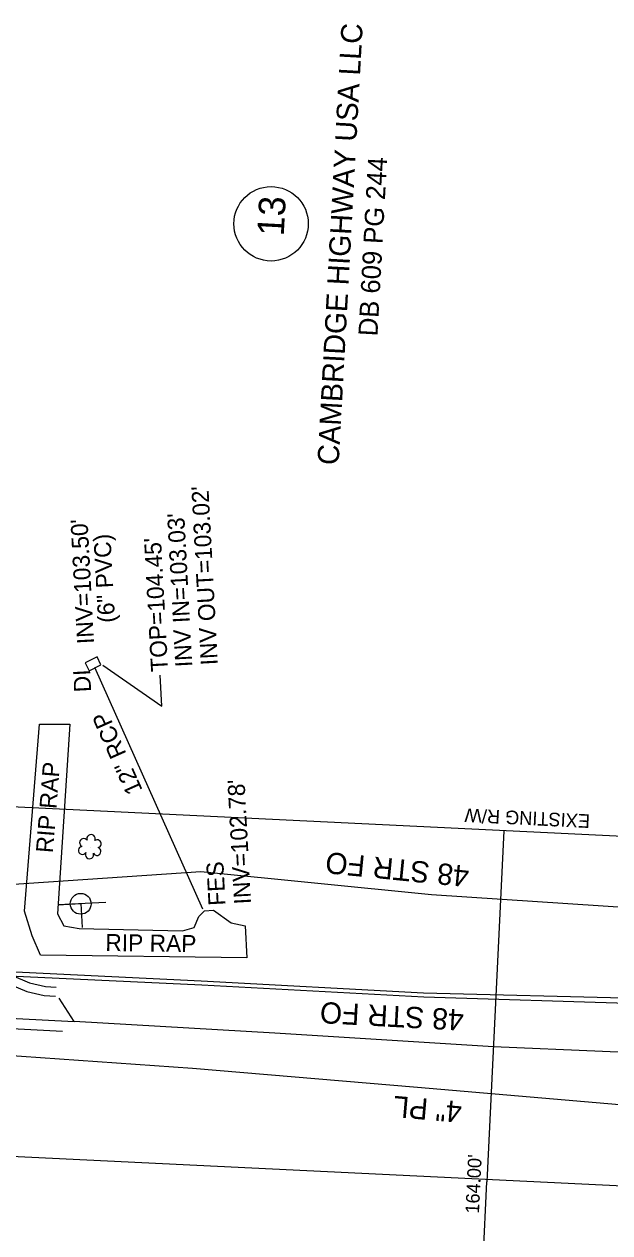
# Model space of a CAD drawing. Extents: x 2364404 to 2371833, y 798876 to 809754.
# Drawn here: x 2368590.1 to 2368727.7, y 801331.6 to 801615.8 of the extents above; entities that cross this region are included whole.
import ezdxf

# ---------------------------------------------------------------- set-up
doc = ezdxf.new("R2010")
doc.units = 0
for name, color, linetype in [('Exist Other Culture Area Outline', 7, 'Continuous'), ('Exist Other Culture Area Outline Text', 7, 'Continuous'), ('Exist Property Deed Book Text', 7, 'Continuous'), ('Exist Property Owner Number CELL', 7, 'Continuous'), ('Exist Property Owner Text', 7, 'Continuous'), ('Exist Right of Way Line', 7, 'Continuous'), ('Exist Right of Way Line Text', 7, 'Continuous'), ('Exist Right of Way Width CELL', 7, 'Continuous'), ('Exist Roads Curbs', 7, 'Continuous'), ('Exist Roads EOP', 7, 'Continuous'), ('Exist Roads EOP Other', 7, 'Continuous'), ('Exist Roads EOT', 7, 'Continuous'), ('Exist Structure Minor Drop Inlet', 7, 'Continuous'), ('Exist Structure Minor Drop Inlet Leader', 7, 'Continuous'), ('Exist Structure Minor Drop Inlet Text', 7, 'Continuous'), ('Exist Structure Minor Drop Inlet Top Elevation', 7, 'Continuous'), ('Exist Structure Minor Pipes RCP 12 Inch', 7, 'Continuous'), ('Exist Structure Minor Pipes RCP 12 Inch Invert', 7, 'Continuous'), ('Exist Structure Minor Pipes RCP 12 Inch Text', 7, 'Continuous'), ('Exist Structure Minor Storm Sewer Line Text', 7, 'Continuous'), ('Exist Utilities Gas UG Line SUE LOS B', 7, 'Continuous'), ('Exist Utilities Gas UG Line SUE LOS B Text', 7, 'Continuous'), ('Exist Utilities Power Joint Use Telephone CELL', 7, 'Continuous'), ('Exist Utilities Power UG Cable SUE LOS B', 7, 'Continuous'), ('Exist Utilities Telephone UG FO SUE LOS B', 7, 'Continuous'), ('Exist Utilities Telephone UG FO SUE LOS B Text', 7, 'Continuous'), ('Exist Utilities TV UG FO Cable SUE LOS B', 7, 'Continuous'), ('Exist Utilities TV UG FO Cable SUE LOS B Text', 7, 'Continuous'), ('Exist Vegetation Shrub CELL', 7, 'Continuous'), ('Prop Horizontal Alignment', 7, 'Continuous')]:
    doc.layers.add(name, color=color, linetype=linetype)

msp = doc.modelspace()

# ---------------------------------------------------------------- linework, layer by layer
at = {"layer": 'Exist Other Culture Area Outline'}
msp.add_lwpolyline([(2368600.78, 801451.23), (2368597.87, 801406.63), (2368599.4, 801403.76), (2368602.99, 801403.19), (2368627.23, 801402.6), (2368630.04, 801403.42), (2368631.13, 801406.01), (2368632.4, 801407.33), (2368634.58, 801407.44), (2368638.74, 801404.46), (2368641.98, 801403.76), (2368642.42, 801396.22), (2368593.89, 801396.85), (2368591.96, 801401.45), (2368590.12, 801407.26), (2368593.62, 801451.21), (2368600.78, 801451.23)], dxfattribs=at)
at = {"layer": 'Exist Property Owner Number CELL'}
msp.add_circle((2368648.09, 801568.89), 8.75, dxfattribs=at)
at = {"layer": 'Exist Right of Way Line'}
msp.add_line((2368756.05, 801423.58), (2368465.84, 801437.64), dxfattribs=at)
at = {"layer": 'Exist Right of Way Width CELL'}
for p in [(2368702.83, 801426.15), (2368694.89, 801262.2)]:
    msp.add_line(p, (2368698.83, 801343.6), dxfattribs=at)
at = {"layer": 'Exist Roads Curbs'}
msp.add_lwpolyline([(2368587.05, 801392.17), (2368591.32, 801390.37), (2368595.04, 801389.52), (2368597.56, 801389.32)], dxfattribs=at)
at = {"layer": 'Exist Roads EOP'}
for points in [[(2368468.05, 801389.29), (2368506.63, 801387.3), (2368545.94, 801384.16), (2368601.81, 801381.3)], [(2368885.59, 801365.03), (2368880.28, 801365.08), (2368877.14, 801365.35), (2368872.27, 801365.48), (2368831.55, 801367.38), (2368788.98, 801369.46), (2368764.76, 801370.59), (2368757.31, 801370.82), (2368754.22, 801371.02), (2368751.4, 801371.19), (2368751.59, 801373.13), (2368700.38, 801375.33), (2368648.93, 801378.55), (2368601.81, 801381.3), (2368598.27, 801386.77)]]:
    msp.add_lwpolyline(points, dxfattribs=at)
at = {"layer": 'Exist Roads EOP Other'}
msp.add_lwpolyline([(2368586.07, 801390.29), (2368590.67, 801388.35), (2368594.72, 801387.41), (2368597.4, 801387.21)], dxfattribs=at)
at = {"layer": 'Exist Roads EOT'}
msp.add_lwpolyline([(2368461.22, 801386.35), (2368504.7, 801384.08), (2368545.33, 801381.83), (2368599.05, 801379.02)], dxfattribs=at)
at = {"layer": 'Exist Structure Minor Drop Inlet'}
msp.add_lwpolyline([(2368607.17, 801467.05), (2368604.36, 801465.67), (2368605.29, 801463.77), (2368608.1, 801465.15)], close=True, dxfattribs=at)
at = {"layer": 'Exist Structure Minor Drop Inlet Leader'}
msp.add_lwpolyline([(2368608.52, 801465.06), (2368622.42, 801455.46), (2368622.03, 801462.74)], dxfattribs=at)
at = {"layer": 'Exist Structure Minor Pipes RCP 12 Inch'}
msp.add_line((2368632.06, 801407.68), (2368606.68, 801464.56), dxfattribs=at)
at = {"layer": 'Exist Utilities Gas UG Line SUE LOS B'}
msp.add_lwpolyline([(2368445.56, 801420.33), (2368466.35, 801413.89), (2368484.11, 801408.19), (2368494.69, 801404.08), (2368516.91, 801392.65), (2368545.2, 801379.55), (2368580.45, 801373.76), (2368629.65, 801370.32), (2368682.51, 801365.85), (2368732.74, 801361.53), (2368832.06, 801357.97), (2368911.65, 801355.24)], dxfattribs=at)
at = {"layer": 'Exist Utilities Power Joint Use Telephone CELL'}
msp.add_line((2368603.34, 801408.98), (2368603.34, 801408.98), dxfattribs=at)
msp.add_lwpolyline([(2368609.27, 801409.3), (2368597.95, 801408.72), (2368603.34, 801409), (2368603.65, 801403.36)], dxfattribs=at)
msp.add_circle((2368603.34, 801408.97), 2.45, dxfattribs=at)
at = {"layer": 'Exist Utilities Power UG Cable SUE LOS B'}
msp.add_lwpolyline([(2368474.29, 801421), (2368479.7, 801410.83), (2368486.06, 801403.15), (2368499.54, 801397.3), (2368531.93, 801394.59), (2368581.51, 801393.24), (2368631.62, 801390.83), (2368683.92, 801388), (2368734.16, 801386.75), (2368783.19, 801383.86), (2368831.89, 801379.38), (2368883.33, 801379.31), (2368910.28, 801378.11), (2368936.57, 801379.65), (2368960.04, 801382.85), (2368985.03, 801386.89), (2368993.33, 801389.19), (2368994.19, 801392.18)], dxfattribs=at)
at = {"layer": 'Exist Utilities Telephone UG FO SUE LOS B'}
msp.add_lwpolyline([(2368474.09, 801420.5), (2368479.11, 801410.31), (2368485.07, 801402.34), (2368499.48, 801396.34), (2368532, 801393.92), (2368581.46, 801392.28), (2368631.81, 801389.91), (2368684, 801387.11), (2368734.39, 801385.51)], dxfattribs=at)
at = {"layer": 'Exist Utilities TV UG FO Cable SUE LOS B'}
msp.add_lwpolyline([(2368448.22, 801452.68), (2368464.08, 801420.78), (2368465.74, 801417.25), (2368469.92, 801414.09), (2368482.24, 801414.49), (2368532.3, 801412.18), (2368581.82, 801413.16), (2368631.54, 801416.56), (2368685.76, 801411.19), (2368734.41, 801407.92), (2368783.81, 801390.9), (2368832.97, 801381.97), (2368883.76, 801375.8), (2368889.03, 801373.01), (2368891.35, 801370.22)], dxfattribs=at)
at = {"layer": 'Exist Vegetation Shrub CELL'}
msp.add_line((2368605.53, 801422.21), (2368605.53, 801422.21), dxfattribs=at)
for centre, radius, start, end in [((2368604.04, 801423.34), 0.968, 35.8908, 245.4216), ((2368605.75, 801424.25), 0.99, 334.8391, 200.4717), ((2368607.2, 801423.08), 0.929, 284.4567, 126.0861), ((2368603.73, 801421.51), 0.955, 95.1099, 327.9534), ((2368605.4, 801420.53), 0.984, 151.2797, 21.387), ((2368607.16, 801421.28), 0.937, 204.9913, 73.4601)]:
    msp.add_arc(centre, radius, start, end, dxfattribs=at)
at = {"layer": 'Prop Horizontal Alignment'}
msp.add_line((2368455.83, 801355.96), (2369477.35, 801306.45), dxfattribs=at)

# ---------------------------------------------------------------- texts
at = {"layer": 'Exist Other Culture Area Outline Text'}
for rotation, p in [(85.4285, (2368596.79, 801420.82)), (359.2555, (2368609.11, 801397.87))]:
    msp.add_text('RIP RAP', height=4, rotation=rotation, dxfattribs=at).set_placement(p)
at = {"layer": 'Exist Property Deed Book Text'}
msp.add_text('DB 609 PG 244', height=4.5, rotation=86.8639, dxfattribs=at).set_placement((2368673.08, 801542.37))
at = {"layer": 'Exist Property Owner Number CELL'}
msp.add_text('13', height=6.25, rotation=86.8639, dxfattribs=at).set_placement((2368651.05, 801565.92))
at = {"layer": 'Exist Property Owner Text'}
msp.add_text('CAMBRIDGE HIGHWAY USA LLC', height=5, rotation=86.8639, dxfattribs=at).set_placement((2368663.96, 801512.06))
at = {"layer": 'Exist Right of Way Line Text'}
msp.add_text('EXISTING R/W', height=3.2, rotation=177.2256, dxfattribs=at).set_placement((2368723.12, 801429.98))
at = {"layer": 'Exist Right of Way Width CELL'}
msp.add_text("164.00'", height=3.2, rotation=87.2256, dxfattribs=at).set_placement((2368696.94, 801336.04))
at = {"layer": 'Exist Structure Minor Drop Inlet Text'}
msp.add_text('DI', height=4, rotation=93.0566, dxfattribs=at).set_placement((2368605.81, 801458.83))
at = {"layer": 'Exist Structure Minor Drop Inlet Top Elevation'}
msp.add_text("TOP=104.45'", height=4, rotation=93.0566, dxfattribs=at).set_placement((2368623.89, 801463.67))
at = {"layer": 'Exist Structure Minor Pipes RCP 12 Inch Invert'}
for s, p in [("INV OUT=103.02'", (2368635.59, 801465.17)), ("INV=103.50'", (2368606.49, 801470.17)), ('(6" PVC)', (2368611.43, 801475.16)), ("INV=102.78'", (2368643.39, 801408.95)), ('FES', (2368637.4, 801408.63))]:
    msp.add_text(s, height=4, rotation=93.0566, dxfattribs=at).set_placement(p)
at = {"layer": 'Exist Structure Minor Pipes RCP 12 Inch Text'}
msp.add_text('12" RCP', height=4, rotation=114.0492, dxfattribs=at).set_placement((2368617.95, 801435.72))
at = {"layer": 'Exist Structure Minor Storm Sewer Line Text'}
msp.add_text("INV IN=103.03'", height=4, rotation=93.0566, dxfattribs=at).set_placement((2368629.58, 801464.73))
at = {"layer": 'Exist Utilities Gas UG Line SUE LOS B Text'}
msp.add_text('4" PL', height=5, rotation=175.0782, dxfattribs=at).set_placement((2368693.09, 801362.43))
at = {"layer": 'Exist Utilities Telephone UG FO SUE LOS B Text'}
msp.add_text('48 STR FO', height=5, rotation=176.9277, dxfattribs=at).set_placement((2368693.49, 801384.1))
at = {"layer": 'Exist Utilities TV UG FO Cable SUE LOS B Text'}
msp.add_text('48 STR FO', height=5, rotation=174.3531, dxfattribs=at).set_placement((2368694.8, 801417.84))

doc.saveas('drawing.dxf')
